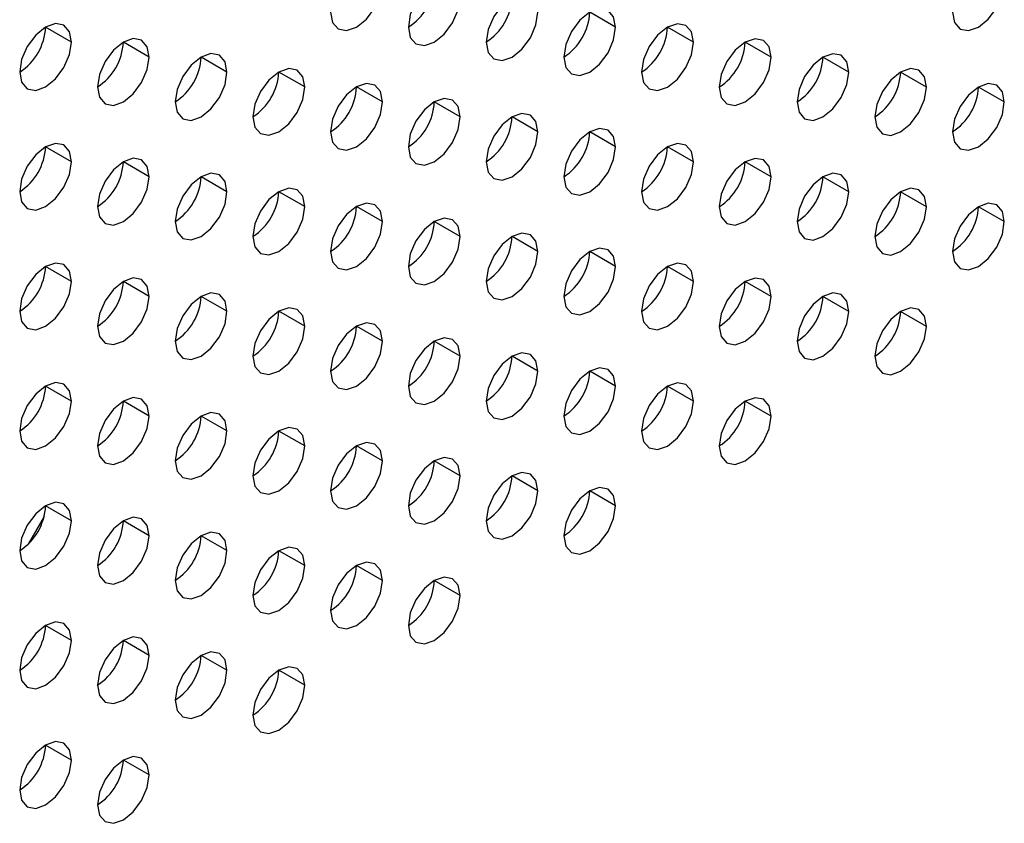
# Model space of a CAD drawing. Header units: millimetres. Extents: x 0 to 1118, y 0 to 864.
# Tile 259 of 438: x 961.86 to 964.54, y 659.08 to 661.27. Entities that reach past the tile are written whole.
import ezdxf

# ---------------------------------------------------------------- set-up
doc = ezdxf.new("R2010")
doc.units = ezdxf.units.MM

msp = doc.modelspace()

# ---------------------------------------------------------------- linework, layer by layer
at = {"color": 7, "linetype": 'Continuous', "lineweight": 25}
for p, q in [((963.4814, 661.2542), (963.4107, 661.295)), ((961.9965, 661.2135), (961.9258, 661.2543)), ((963.6935, 661.2134), (963.6228, 661.2542)), ((962.2086, 661.1727), (962.1379, 661.2135)), ((963.9057, 661.1725), (963.835, 661.2133)), ((962.4207, 661.1318), (962.35, 661.1726)), ((964.1178, 661.1317), (964.0471, 661.1725)), ((962.6329, 661.091), (962.5622, 661.1318)), ((964.3299, 661.0908), (964.2592, 661.1316)), ((962.845, 661.0501), (962.7743, 661.091)), ((964.5421, 661.05), (964.4713, 661.0908)), ((963.0571, 661.0093), (962.9864, 661.0501)), ((963.2693, 660.9684), (963.1986, 661.0093)), ((963.4814, 660.9276), (963.4107, 660.9684)), ((961.9965, 660.8869), (961.9258, 660.9277)), ((963.6935, 660.8867), (963.6228, 660.9276)), ((962.2086, 660.8461), (962.1379, 660.8869)), ((963.9057, 660.8459), (963.835, 660.8867)), ((962.4207, 660.8052), (962.35, 660.846)), ((964.1178, 660.805), (964.0471, 660.8459)), ((962.6329, 660.7644), (962.5622, 660.8052)), ((964.3299, 660.7642), (964.2592, 660.805)), ((962.845, 660.7235), (962.7743, 660.7643)), ((964.5421, 660.7234), (964.4713, 660.7642)), ((963.0571, 660.6827), (962.9864, 660.7235)), ((963.2693, 660.6418), (963.1986, 660.6826)), ((963.4814, 660.601), (963.4107, 660.6418)), ((961.9965, 660.5603), (961.9258, 660.6011)), ((963.6935, 660.5601), (963.6228, 660.6009)), ((962.2086, 660.5194), (962.1379, 660.5603)), ((963.9057, 660.5193), (963.835, 660.5601)), ((962.4207, 660.4786), (962.35, 660.5194)), ((964.1178, 660.4784), (964.0471, 660.5193)), ((962.6329, 660.4377), (962.5622, 660.4786)), ((964.3299, 660.4376), (964.2592, 660.4784)), ((962.845, 660.3969), (962.7743, 660.4377)), ((963.0571, 660.3561), (962.9864, 660.3969)), ((963.2693, 660.3152), (963.1986, 660.356)), ((963.4814, 660.2744), (963.4107, 660.3152)), ((961.9965, 660.2337), (961.9258, 660.2745)), ((963.6935, 660.2335), (963.6228, 660.2743)), ((962.2086, 660.1928), (962.1379, 660.2336)), ((963.9057, 660.1927), (963.835, 660.2335)), ((962.4207, 660.152), (962.35, 660.1928)), ((962.6329, 660.1111), (962.5622, 660.1519)), ((962.845, 660.0703), (962.7743, 660.1111)), ((963.0571, 660.0294), (962.9864, 660.0703)), ((963.2693, 659.9886), (963.1986, 660.0294)), ((963.4814, 659.9477), (963.4107, 659.9886)), ((961.9965, 659.9071), (961.9258, 659.9479)), ((961.9219, 659.919), (961.8781, 659.8432)), ((962.2086, 659.8662), (962.1379, 659.907)), ((962.4207, 659.8254), (962.35, 659.8662)), ((962.6329, 659.7845), (962.5622, 659.8253)), ((962.845, 659.7437), (962.7743, 659.7845)), ((963.0571, 659.7028), (962.9864, 659.7436)), ((961.9965, 659.5804), (961.9258, 659.6213)), ((962.2086, 659.5396), (962.1379, 659.5804)), ((962.4207, 659.4987), (962.35, 659.5396)), ((962.6329, 659.4579), (962.5622, 659.4987)), ((961.9965, 659.2538), (961.9258, 659.2946)), ((962.2086, 659.213), (962.1379, 659.2538))]:
    msp.add_line(p, q, dxfattribs=at)
at = {"color": 7, "linetype": 'Continuous', "lineweight": 25, "flags": 128}
for points in [[(963.0571, 661.3359), (963.0518, 661.364), (963.0364, 661.3817), (963.0135, 661.3861), (962.9864, 661.3767), (962.9594, 661.3549), (962.9364, 661.324), (962.9211, 661.2886), (962.9157, 661.2543)], [(962.7036, 661.2951), (962.709, 661.267), (962.7243, 661.2493), (962.7472, 661.2449), (962.7743, 661.2543), (962.8014, 661.2761), (962.8243, 661.3071), (962.8396, 661.3424), (962.845, 661.3767)], [(964.4006, 661.2949), (964.406, 661.2668), (964.4213, 661.2492), (964.4443, 661.2447), (964.4713, 661.2541), (964.4984, 661.276), (964.5213, 661.3069), (964.5367, 661.3422), (964.5421, 661.3766)], [(962.9157, 661.2543), (962.9211, 661.2261), (962.9364, 661.2085), (962.9594, 661.204), (962.9864, 661.2134), (963.0135, 661.2353), (963.0364, 661.2662), (963.0518, 661.3015), (963.0571, 661.3359)], [(963.2693, 661.2951), (963.2639, 661.3232), (963.2486, 661.3408), (963.2256, 661.3453), (963.1986, 661.3359), (963.1715, 661.3141), (963.1486, 661.2831), (963.1332, 661.2478), (963.1278, 661.2134)], [(963.4814, 661.2542), (963.476, 661.2823), (963.4607, 661.3), (963.4377, 661.3044), (963.4107, 661.295), (963.3836, 661.2732), (963.3607, 661.2423), (963.3454, 661.2069), (963.34, 661.1726)], [(963.1278, 661.2134), (963.1332, 661.1853), (963.1486, 661.1676), (963.1715, 661.1632), (963.1986, 661.1726), (963.2256, 661.1944), (963.2486, 661.2254), (963.2639, 661.2607), (963.2693, 661.2951)], [(961.9965, 661.2135), (961.9911, 661.2417), (961.9758, 661.2593), (961.9528, 661.2638), (961.9258, 661.2544), (961.8987, 661.2325), (961.8758, 661.2016), (961.8604, 661.1662), (961.8551, 661.1319)], [(963.34, 661.1726), (963.3454, 661.1444), (963.3607, 661.1268), (963.3836, 661.1223), (963.4107, 661.1317), (963.4377, 661.1536), (963.4607, 661.1845), (963.476, 661.2199), (963.4814, 661.2542)], [(963.6935, 661.2134), (963.6881, 661.2415), (963.6728, 661.2591), (963.6499, 661.2636), (963.6228, 661.2542), (963.5958, 661.2324), (963.5728, 661.2014), (963.5575, 661.1661), (963.5521, 661.1317)], [(962.2086, 661.1727), (962.2032, 661.2008), (962.1879, 661.2185), (962.165, 661.2229), (962.1379, 661.2135), (962.1108, 661.1917), (962.0879, 661.1607), (962.0726, 661.1254), (962.0672, 661.091)], [(963.9057, 661.1725), (963.9003, 661.2007), (963.885, 661.2183), (963.862, 661.2228), (963.835, 661.2133), (963.8079, 661.1915), (963.785, 661.1606), (963.7696, 661.1252), (963.7642, 661.0909)], [(961.8551, 661.1319), (961.8604, 661.1037), (961.8758, 661.0861), (961.8987, 661.0816), (961.9258, 661.091), (961.9528, 661.1129), (961.9758, 661.1438), (961.9911, 661.1792), (961.9965, 661.2135)], [(963.5521, 661.1317), (963.5575, 661.1036), (963.5728, 661.0859), (963.5958, 661.0815), (963.6228, 661.0909), (963.6499, 661.1127), (963.6728, 661.1437), (963.6881, 661.179), (963.6935, 661.2134)], [(962.0672, 661.091), (962.0726, 661.0629), (962.0879, 661.0452), (962.1108, 661.0408), (962.1379, 661.0502), (962.165, 661.072), (962.1879, 661.103), (962.2032, 661.1383), (962.2086, 661.1727)], [(962.4207, 661.1318), (962.4154, 661.16), (962.4, 661.1776), (962.3771, 661.1821), (962.35, 661.1727), (962.323, 661.1508), (962.3, 661.1199), (962.2847, 661.0845), (962.2793, 661.0502)], [(963.7642, 661.0909), (963.7696, 661.0627), (963.785, 661.0451), (963.8079, 661.0406), (963.835, 661.05), (963.862, 661.0719), (963.885, 661.1028), (963.9003, 661.1382), (963.9057, 661.1725)], [(964.1178, 661.1317), (964.1124, 661.1598), (964.0971, 661.1774), (964.0741, 661.1819), (964.0471, 661.1725), (964.02, 661.1507), (963.9971, 661.1197), (963.9818, 661.0844), (963.9764, 661.05)], [(962.6329, 661.091), (962.6275, 661.1191), (962.6122, 661.1368), (962.5892, 661.1412), (962.5622, 661.1318), (962.5351, 661.11), (962.5122, 661.079), (962.4968, 661.0437), (962.4914, 661.0093)], [(964.3299, 661.0908), (964.3245, 661.119), (964.3092, 661.1366), (964.2863, 661.1411), (964.2592, 661.1317), (964.2322, 661.1098), (964.2092, 661.0789), (964.1939, 661.0435), (964.1885, 661.0092)], [(962.2793, 661.0502), (962.2847, 661.022), (962.3, 661.0044), (962.323, 660.9999), (962.35, 661.0094), (962.3771, 661.0312), (962.4, 661.0621), (962.4154, 661.0975), (962.4207, 661.1318)], [(963.9764, 661.05), (963.9818, 661.0219), (963.9971, 661.0042), (964.02, 660.9998), (964.0471, 661.0092), (964.0741, 661.031), (964.0971, 661.062), (964.1124, 661.0973), (964.1178, 661.1317)], [(962.4914, 661.0093), (962.4968, 660.9812), (962.5122, 660.9636), (962.5351, 660.9591), (962.5622, 660.9685), (962.5892, 660.9903), (962.6122, 661.0213), (962.6275, 661.0566), (962.6329, 661.091)], [(962.845, 661.0501), (962.8396, 661.0783), (962.8243, 661.0959), (962.8014, 661.1004), (962.7743, 661.091), (962.7472, 661.0691), (962.7243, 661.0382), (962.709, 661.0028), (962.7036, 660.9685)], [(964.1885, 661.0092), (964.1939, 660.981), (964.2092, 660.9634), (964.2322, 660.9589), (964.2592, 660.9683), (964.2863, 660.9902), (964.3092, 661.0211), (964.3245, 661.0565), (964.3299, 661.0908)], [(964.5421, 661.05), (964.5367, 661.0781), (964.5213, 661.0958), (964.4984, 661.1002), (964.4713, 661.0908), (964.4443, 661.069), (964.4213, 661.038), (964.406, 661.0027), (964.4006, 660.9683)], [(963.0571, 661.0093), (963.0518, 661.0374), (963.0364, 661.0551), (963.0135, 661.0595), (962.9864, 661.0501), (962.9594, 661.0283), (962.9364, 660.9973), (962.9211, 660.962), (962.9157, 660.9276)], [(962.7036, 660.9685), (962.709, 660.9404), (962.7243, 660.9227), (962.7472, 660.9183), (962.7743, 660.9277), (962.8014, 660.9495), (962.8243, 660.9804), (962.8396, 661.0158), (962.845, 661.0501)], [(964.4006, 660.9683), (964.406, 660.9402), (964.4213, 660.9225), (964.4443, 660.9181), (964.4713, 660.9275), (964.4984, 660.9493), (964.5213, 660.9803), (964.5367, 661.0156), (964.5421, 661.05)], [(962.9157, 660.9276), (962.9211, 660.8995), (962.9364, 660.8819), (962.9594, 660.8774), (962.9864, 660.8868), (963.0135, 660.9086), (963.0364, 660.9396), (963.0518, 660.9749), (963.0571, 661.0093)], [(963.2693, 660.9684), (963.2639, 660.9966), (963.2486, 661.0142), (963.2256, 661.0187), (963.1986, 661.0093), (963.1715, 660.9874), (963.1486, 660.9565), (963.1332, 660.9212), (963.1278, 660.8868)], [(963.4814, 660.9276), (963.476, 660.9557), (963.4607, 660.9734), (963.4377, 660.9778), (963.4107, 660.9684), (963.3836, 660.9466), (963.3607, 660.9156), (963.3454, 660.8803), (963.34, 660.8459)], [(963.1278, 660.8868), (963.1332, 660.8587), (963.1486, 660.841), (963.1715, 660.8366), (963.1986, 660.846), (963.2256, 660.8678), (963.2486, 660.8987), (963.2639, 660.9341), (963.2693, 660.9684)], [(961.9965, 660.8869), (961.9911, 660.915), (961.9758, 660.9327), (961.9528, 660.9371), (961.9258, 660.9277), (961.8987, 660.9059), (961.8758, 660.875), (961.8604, 660.8396), (961.8551, 660.8053)], [(963.34, 660.8459), (963.3454, 660.8178), (963.3607, 660.8002), (963.3836, 660.7957), (963.4107, 660.8051), (963.4377, 660.827), (963.4607, 660.8579), (963.476, 660.8932), (963.4814, 660.9276)], [(963.6935, 660.8867), (963.6881, 660.9149), (963.6728, 660.9325), (963.6499, 660.937), (963.6228, 660.9276), (963.5958, 660.9057), (963.5728, 660.8748), (963.5575, 660.8395), (963.5521, 660.8051)], [(962.2086, 660.8461), (962.2032, 660.8742), (962.1879, 660.8918), (962.165, 660.8963), (962.1379, 660.8869), (962.1108, 660.8651), (962.0879, 660.8341), (962.0726, 660.7988), (962.0672, 660.7644)], [(963.9057, 660.8459), (963.9003, 660.874), (963.885, 660.8917), (963.862, 660.8961), (963.835, 660.8867), (963.8079, 660.8649), (963.785, 660.834), (963.7696, 660.7986), (963.7642, 660.7643)], [(961.8551, 660.8053), (961.8604, 660.7771), (961.8758, 660.7595), (961.8987, 660.755), (961.9258, 660.7644), (961.9528, 660.7863), (961.9758, 660.8172), (961.9911, 660.8525), (961.9965, 660.8869)], [(963.5521, 660.8051), (963.5575, 660.777), (963.5728, 660.7593), (963.5958, 660.7549), (963.6228, 660.7643), (963.6499, 660.7861), (963.6728, 660.817), (963.6881, 660.8524), (963.6935, 660.8867)], [(962.0672, 660.7644), (962.0726, 660.7363), (962.0879, 660.7186), (962.1108, 660.7142), (962.1379, 660.7236), (962.165, 660.7454), (962.1879, 660.7764), (962.2032, 660.8117), (962.2086, 660.8461)], [(962.4207, 660.8052), (962.4154, 660.8333), (962.4, 660.851), (962.3771, 660.8554), (962.35, 660.846), (962.323, 660.8242), (962.3, 660.7933), (962.2847, 660.7579), (962.2793, 660.7236)], [(963.7642, 660.7643), (963.7696, 660.7361), (963.785, 660.7185), (963.8079, 660.714), (963.835, 660.7234), (963.862, 660.7453), (963.885, 660.7762), (963.9003, 660.8115), (963.9057, 660.8459)], [(964.1178, 660.805), (964.1124, 660.8332), (964.0971, 660.8508), (964.0741, 660.8553), (964.0471, 660.8459), (964.02, 660.824), (963.9971, 660.7931), (963.9818, 660.7578), (963.9764, 660.7234)], [(962.2793, 660.7236), (962.2847, 660.6954), (962.3, 660.6778), (962.323, 660.6733), (962.35, 660.6827), (962.3771, 660.7046), (962.4, 660.7355), (962.4154, 660.7709), (962.4207, 660.8052)], [(962.6329, 660.7644), (962.6275, 660.7925), (962.6122, 660.8101), (962.5892, 660.8146), (962.5622, 660.8052), (962.5351, 660.7834), (962.5122, 660.7524), (962.4968, 660.7171), (962.4914, 660.6827)], [(963.9764, 660.7234), (963.9818, 660.6953), (963.9971, 660.6776), (964.02, 660.6732), (964.0471, 660.6826), (964.0741, 660.7044), (964.0971, 660.7354), (964.1124, 660.7707), (964.1178, 660.805)], [(964.3299, 660.7642), (964.3245, 660.7923), (964.3092, 660.81), (964.2863, 660.8144), (964.2592, 660.805), (964.2322, 660.7832), (964.2092, 660.7523), (964.1939, 660.7169), (964.1885, 660.6826)], [(962.4914, 660.6827), (962.4968, 660.6546), (962.5122, 660.6369), (962.5351, 660.6325), (962.5622, 660.6419), (962.5892, 660.6637), (962.6122, 660.6947), (962.6275, 660.73), (962.6329, 660.7644)], [(962.845, 660.7235), (962.8396, 660.7517), (962.8243, 660.7693), (962.8014, 660.7738), (962.7743, 660.7643), (962.7472, 660.7425), (962.7243, 660.7116), (962.709, 660.6762), (962.7036, 660.6419)], [(964.1885, 660.6826), (964.1939, 660.6544), (964.2092, 660.6368), (964.2322, 660.6323), (964.2592, 660.6417), (964.2863, 660.6636), (964.3092, 660.6945), (964.3245, 660.7298), (964.3299, 660.7642)], [(964.5421, 660.7234), (964.5367, 660.7515), (964.5213, 660.7691), (964.4984, 660.7736), (964.4713, 660.7642), (964.4443, 660.7424), (964.4213, 660.7114), (964.406, 660.6761), (964.4006, 660.6417)], [(962.7036, 660.6419), (962.709, 660.6137), (962.7243, 660.5961), (962.7472, 660.5916), (962.7743, 660.601), (962.8014, 660.6229), (962.8243, 660.6538), (962.8396, 660.6892), (962.845, 660.7235)], [(963.0571, 660.6827), (963.0518, 660.7108), (963.0364, 660.7285), (963.0135, 660.7329), (962.9864, 660.7235), (962.9594, 660.7017), (962.9364, 660.6707), (962.9211, 660.6354), (962.9157, 660.601)], [(964.4006, 660.6417), (964.406, 660.6136), (964.4213, 660.5959), (964.4443, 660.5915), (964.4713, 660.6009), (964.4984, 660.6227), (964.5213, 660.6537), (964.5367, 660.689), (964.5421, 660.7234)], [(962.9157, 660.601), (962.9211, 660.5729), (962.9364, 660.5552), (962.9594, 660.5508), (962.9864, 660.5602), (963.0135, 660.582), (963.0364, 660.613), (963.0518, 660.6483), (963.0571, 660.6827)], [(963.2693, 660.6418), (963.2639, 660.67), (963.2486, 660.6876), (963.2256, 660.6921), (963.1986, 660.6827), (963.1715, 660.6608), (963.1486, 660.6299), (963.1332, 660.5945), (963.1278, 660.5602)], [(963.1278, 660.5602), (963.1332, 660.532), (963.1486, 660.5144), (963.1715, 660.5099), (963.1986, 660.5193), (963.2256, 660.5412), (963.2486, 660.5721), (963.2639, 660.6075), (963.2693, 660.6418)], [(963.4814, 660.601), (963.476, 660.6291), (963.4607, 660.6468), (963.4377, 660.6512), (963.4107, 660.6418), (963.3836, 660.62), (963.3607, 660.589), (963.3454, 660.5537), (963.34, 660.5193)], [(961.9965, 660.5603), (961.9911, 660.5884), (961.9758, 660.6061), (961.9528, 660.6105), (961.9258, 660.6011), (961.8987, 660.5793), (961.8758, 660.5483), (961.8604, 660.513), (961.8551, 660.4786)], [(963.34, 660.5193), (963.3454, 660.4912), (963.3607, 660.4736), (963.3836, 660.4691), (963.4107, 660.4785), (963.4377, 660.5003), (963.4607, 660.5313), (963.476, 660.5666), (963.4814, 660.601)], [(963.6935, 660.5601), (963.6881, 660.5883), (963.6728, 660.6059), (963.6499, 660.6104), (963.6228, 660.601), (963.5958, 660.5791), (963.5728, 660.5482), (963.5575, 660.5128), (963.5521, 660.4785)], [(961.8551, 660.4786), (961.8604, 660.4505), (961.8758, 660.4329), (961.8987, 660.4284), (961.9258, 660.4378), (961.9528, 660.4596), (961.9758, 660.4906), (961.9911, 660.5259), (961.9965, 660.5603)], [(962.2086, 660.5194), (962.2032, 660.5476), (962.1879, 660.5652), (962.165, 660.5697), (962.1379, 660.5603), (962.1108, 660.5384), (962.0879, 660.5075), (962.0726, 660.4722), (962.0672, 660.4378)], [(963.5521, 660.4785), (963.5575, 660.4503), (963.5728, 660.4327), (963.5958, 660.4282), (963.6228, 660.4377), (963.6499, 660.4595), (963.6728, 660.4904), (963.6881, 660.5258), (963.6935, 660.5601)], [(963.9057, 660.5193), (963.9003, 660.5474), (963.885, 660.5651), (963.862, 660.5695), (963.835, 660.5601), (963.8079, 660.5383), (963.785, 660.5073), (963.7696, 660.472), (963.7642, 660.4376)], [(962.4207, 660.4786), (962.4154, 660.5067), (962.4, 660.5244), (962.3771, 660.5288), (962.35, 660.5194), (962.323, 660.4976), (962.3, 660.4666), (962.2847, 660.4313), (962.2793, 660.397)], [(964.1178, 660.4784), (964.1124, 660.5066), (964.0971, 660.5242), (964.0741, 660.5287), (964.0471, 660.5193), (964.02, 660.4974), (963.9971, 660.4665), (963.9818, 660.4311), (963.9764, 660.3968)], [(962.0672, 660.4378), (962.0726, 660.4097), (962.0879, 660.392), (962.1108, 660.3876), (962.1379, 660.397), (962.165, 660.4188), (962.1879, 660.4497), (962.2032, 660.4851), (962.2086, 660.5194)], [(963.7642, 660.4376), (963.7696, 660.4095), (963.785, 660.3919), (963.8079, 660.3874), (963.835, 660.3968), (963.862, 660.4186), (963.885, 660.4496), (963.9003, 660.4849), (963.9057, 660.5193)], [(962.2793, 660.397), (962.2847, 660.3688), (962.3, 660.3512), (962.323, 660.3467), (962.35, 660.3561), (962.3771, 660.378), (962.4, 660.4089), (962.4154, 660.4442), (962.4207, 660.4786)], [(962.6329, 660.4377), (962.6275, 660.4659), (962.6122, 660.4835), (962.5892, 660.488), (962.5622, 660.4786), (962.5351, 660.4567), (962.5122, 660.4258), (962.4968, 660.3905), (962.4914, 660.3561)], [(963.9764, 660.3968), (963.9818, 660.3687), (963.9971, 660.351), (964.02, 660.3466), (964.0471, 660.356), (964.0741, 660.3778), (964.0971, 660.4087), (964.1124, 660.4441), (964.1178, 660.4784)], [(964.3299, 660.4376), (964.3245, 660.4657), (964.3092, 660.4834), (964.2863, 660.4878), (964.2592, 660.4784), (964.2322, 660.4566), (964.2092, 660.4256), (964.1939, 660.3903), (964.1885, 660.3559)], [(962.845, 660.3969), (962.8396, 660.425), (962.8243, 660.4427), (962.8014, 660.4471), (962.7743, 660.4377), (962.7472, 660.4159), (962.7243, 660.385), (962.709, 660.3496), (962.7036, 660.3153)], [(962.4914, 660.3561), (962.4968, 660.328), (962.5122, 660.3103), (962.5351, 660.3059), (962.5622, 660.3153), (962.5892, 660.3371), (962.6122, 660.3681), (962.6275, 660.4034), (962.6329, 660.4377)], [(964.1885, 660.3559), (964.1939, 660.3278), (964.2092, 660.3102), (964.2322, 660.3057), (964.2592, 660.3151), (964.2863, 660.3369), (964.3092, 660.3679), (964.3245, 660.4032), (964.3299, 660.4376)], [(962.7036, 660.3153), (962.709, 660.2871), (962.7243, 660.2695), (962.7472, 660.265), (962.7743, 660.2744), (962.8014, 660.2963), (962.8243, 660.3272), (962.8396, 660.3625), (962.845, 660.3969)], [(963.0571, 660.3561), (963.0518, 660.3842), (963.0364, 660.4018), (963.0135, 660.4063), (962.9864, 660.3969), (962.9594, 660.375), (962.9364, 660.3441), (962.9211, 660.3088), (962.9157, 660.2744)], [(963.2693, 660.3152), (963.2639, 660.3433), (963.2486, 660.361), (963.2256, 660.3654), (963.1986, 660.356), (963.1715, 660.3342), (963.1486, 660.3033), (963.1332, 660.2679), (963.1278, 660.2336)], [(962.9157, 660.2744), (962.9211, 660.2463), (962.9364, 660.2286), (962.9594, 660.2242), (962.9864, 660.2336), (963.0135, 660.2554), (963.0364, 660.2864), (963.0518, 660.3217), (963.0571, 660.3561)], [(963.1278, 660.2336), (963.1332, 660.2054), (963.1486, 660.1878), (963.1715, 660.1833), (963.1986, 660.1927), (963.2256, 660.2146), (963.2486, 660.2455), (963.2639, 660.2809), (963.2693, 660.3152)], [(963.4814, 660.2744), (963.476, 660.3025), (963.4607, 660.3201), (963.4377, 660.3246), (963.4107, 660.3152), (963.3836, 660.2934), (963.3607, 660.2624), (963.3454, 660.2271), (963.34, 660.1927)], [(961.9965, 660.2337), (961.9911, 660.2618), (961.9758, 660.2795), (961.9528, 660.2839), (961.9258, 660.2745), (961.8987, 660.2527), (961.8758, 660.2217), (961.8604, 660.1864), (961.8551, 660.152)], [(963.6935, 660.2335), (963.6881, 660.2617), (963.6728, 660.2793), (963.6499, 660.2838), (963.6228, 660.2743), (963.5958, 660.2525), (963.5728, 660.2216), (963.5575, 660.1862), (963.5521, 660.1519)], [(963.34, 660.1927), (963.3454, 660.1646), (963.3607, 660.1469), (963.3836, 660.1425), (963.4107, 660.1519), (963.4377, 660.1737), (963.4607, 660.2047), (963.476, 660.24), (963.4814, 660.2744)], [(961.8551, 660.152), (961.8604, 660.1239), (961.8758, 660.1062), (961.8987, 660.1018), (961.9258, 660.1112), (961.9528, 660.133), (961.9758, 660.164), (961.9911, 660.1993), (961.9965, 660.2337)], [(962.2086, 660.1928), (962.2032, 660.221), (962.1879, 660.2386), (962.165, 660.2431), (962.1379, 660.2337), (962.1108, 660.2118), (962.0879, 660.1809), (962.0726, 660.1455), (962.0672, 660.1112)], [(963.5521, 660.1519), (963.5575, 660.1237), (963.5728, 660.1061), (963.5958, 660.1016), (963.6228, 660.111), (963.6499, 660.1329), (963.6728, 660.1638), (963.6881, 660.1992), (963.6935, 660.2335)], [(963.9057, 660.1927), (963.9003, 660.2208), (963.885, 660.2384), (963.862, 660.2429), (963.835, 660.2335), (963.8079, 660.2117), (963.785, 660.1807), (963.7696, 660.1454), (963.7642, 660.111)], [(962.4207, 660.152), (962.4154, 660.1801), (962.4, 660.1978), (962.3771, 660.2022), (962.35, 660.1928), (962.323, 660.171), (962.3, 660.14), (962.2847, 660.1047), (962.2793, 660.0703)], [(962.0672, 660.1112), (962.0726, 660.083), (962.0879, 660.0654), (962.1108, 660.0609), (962.1379, 660.0703), (962.165, 660.0922), (962.1879, 660.1231), (962.2032, 660.1585), (962.2086, 660.1928)], [(963.7642, 660.111), (963.7696, 660.0829), (963.785, 660.0652), (963.8079, 660.0608), (963.835, 660.0702), (963.862, 660.092), (963.885, 660.123), (963.9003, 660.1583), (963.9057, 660.1927)], [(962.2793, 660.0703), (962.2847, 660.0422), (962.3, 660.0246), (962.323, 660.0201), (962.35, 660.0295), (962.3771, 660.0513), (962.4, 660.0823), (962.4154, 660.1176), (962.4207, 660.152)], [(962.6329, 660.1111), (962.6275, 660.1393), (962.6122, 660.1569), (962.5892, 660.1614), (962.5622, 660.152), (962.5351, 660.1301), (962.5122, 660.0992), (962.4968, 660.0638), (962.4914, 660.0295)], [(962.845, 660.0703), (962.8396, 660.0984), (962.8243, 660.1161), (962.8014, 660.1205), (962.7743, 660.1111), (962.7472, 660.0893), (962.7243, 660.0583), (962.709, 660.023), (962.7036, 659.9886)], [(962.4914, 660.0295), (962.4968, 660.0013), (962.5122, 659.9837), (962.5351, 659.9792), (962.5622, 659.9887), (962.5892, 660.0105), (962.6122, 660.0414), (962.6275, 660.0768), (962.6329, 660.1111)], [(962.7036, 659.9886), (962.709, 659.9605), (962.7243, 659.9429), (962.7472, 659.9384), (962.7743, 659.9478), (962.8014, 659.9696), (962.8243, 660.0006), (962.8396, 660.0359), (962.845, 660.0703)], [(963.0571, 660.0294), (963.0518, 660.0576), (963.0364, 660.0752), (963.0135, 660.0797), (962.9864, 660.0703), (962.9594, 660.0484), (962.9364, 660.0175), (962.9211, 659.9821), (962.9157, 659.9478)], [(963.2693, 659.9886), (963.2639, 660.0167), (963.2486, 660.0344), (963.2256, 660.0388), (963.1986, 660.0294), (963.1715, 660.0076), (963.1486, 659.9766), (963.1332, 659.9413), (963.1278, 659.9069)], [(962.9157, 659.9478), (962.9211, 659.9197), (962.9364, 659.902), (962.9594, 659.8976), (962.9864, 659.907), (963.0135, 659.9288), (963.0364, 659.9597), (963.0518, 659.9951), (963.0571, 660.0294)], [(963.1278, 659.9069), (963.1332, 659.8788), (963.1486, 659.8612), (963.1715, 659.8567), (963.1986, 659.8661), (963.2256, 659.888), (963.2486, 659.9189), (963.2639, 659.9542), (963.2693, 659.9886)], [(963.4814, 659.9477), (963.476, 659.9759), (963.4607, 659.9935), (963.4377, 659.998), (963.4107, 659.9886), (963.3836, 659.9667), (963.3607, 659.9358), (963.3454, 659.9005), (963.34, 659.8661)], [(961.9965, 659.9071), (961.9911, 659.9352), (961.9758, 659.9528), (961.9528, 659.9573), (961.9258, 659.9479), (961.8987, 659.9261), (961.8758, 659.8951), (961.8604, 659.8598), (961.8551, 659.8254)], [(963.34, 659.8661), (963.3454, 659.838), (963.3607, 659.8203), (963.3836, 659.8159), (963.4107, 659.8253), (963.4377, 659.8471), (963.4607, 659.878), (963.476, 659.9134), (963.4814, 659.9477)], [(961.8551, 659.8254), (961.8604, 659.7973), (961.8758, 659.7796), (961.8987, 659.7752), (961.9258, 659.7846), (961.9528, 659.8064), (961.9758, 659.8374), (961.9911, 659.8727), (961.9965, 659.9071)], [(962.2086, 659.8662), (962.2032, 659.8943), (962.1879, 659.912), (962.165, 659.9164), (962.1379, 659.907), (962.1108, 659.8852), (962.0879, 659.8543), (962.0726, 659.8189), (962.0672, 659.7846)], [(962.4207, 659.8254), (962.4154, 659.8535), (962.4, 659.8711), (962.3771, 659.8756), (962.35, 659.8662), (962.323, 659.8444), (962.3, 659.8134), (962.2847, 659.7781), (962.2793, 659.7437)], [(962.0672, 659.7846), (962.0726, 659.7564), (962.0879, 659.7388), (962.1108, 659.7343), (962.1379, 659.7437), (962.165, 659.7656), (962.1879, 659.7965), (962.2032, 659.8319), (962.2086, 659.8662)], [(962.2793, 659.7437), (962.2847, 659.7156), (962.3, 659.6979), (962.323, 659.6935), (962.35, 659.7029), (962.3771, 659.7247), (962.4, 659.7557), (962.4154, 659.791), (962.4207, 659.8254)], [(962.6329, 659.7845), (962.6275, 659.8127), (962.6122, 659.8303), (962.5892, 659.8348), (962.5622, 659.8253), (962.5351, 659.8035), (962.5122, 659.7726), (962.4968, 659.7372), (962.4914, 659.7029)], [(962.4914, 659.7029), (962.4968, 659.6747), (962.5122, 659.6571), (962.5351, 659.6526), (962.5622, 659.662), (962.5892, 659.6839), (962.6122, 659.7148), (962.6275, 659.7502), (962.6329, 659.7845)], [(962.845, 659.7437), (962.8396, 659.7718), (962.8243, 659.7894), (962.8014, 659.7939), (962.7743, 659.7845), (962.7472, 659.7627), (962.7243, 659.7317), (962.709, 659.6964), (962.7036, 659.662)], [(962.7036, 659.662), (962.709, 659.6339), (962.7243, 659.6162), (962.7472, 659.6118), (962.7743, 659.6212), (962.8014, 659.643), (962.8243, 659.674), (962.8396, 659.7093), (962.845, 659.7437)], [(963.0571, 659.7028), (963.0518, 659.731), (963.0364, 659.7486), (963.0135, 659.7531), (962.9864, 659.7437), (962.9594, 659.7218), (962.9364, 659.6909), (962.9211, 659.6555), (962.9157, 659.6212)], [(962.9157, 659.6212), (962.9211, 659.593), (962.9364, 659.5754), (962.9594, 659.5709), (962.9864, 659.5803), (963.0135, 659.6022), (963.0364, 659.6331), (963.0518, 659.6685), (963.0571, 659.7028)], [(961.9965, 659.5804), (961.9911, 659.6086), (961.9758, 659.6262), (961.9528, 659.6307), (961.9258, 659.6213), (961.8987, 659.5994), (961.8758, 659.5685), (961.8604, 659.5332), (961.8551, 659.4988)], [(961.8551, 659.4988), (961.8604, 659.4707), (961.8758, 659.453), (961.8987, 659.4486), (961.9258, 659.458), (961.9528, 659.4798), (961.9758, 659.5107), (961.9911, 659.5461), (961.9965, 659.5804)], [(962.2086, 659.5396), (962.2032, 659.5677), (962.1879, 659.5854), (962.165, 659.5898), (962.1379, 659.5804), (962.1108, 659.5586), (962.0879, 659.5276), (962.0726, 659.4923), (962.0672, 659.4579)], [(962.0672, 659.4579), (962.0726, 659.4298), (962.0879, 659.4122), (962.1108, 659.4077), (962.1379, 659.4171), (962.165, 659.439), (962.1879, 659.4699), (962.2032, 659.5052), (962.2086, 659.5396)], [(962.4207, 659.4987), (962.4154, 659.5269), (962.4, 659.5445), (962.3771, 659.549), (962.35, 659.5396), (962.323, 659.5177), (962.3, 659.4868), (962.2847, 659.4515), (962.2793, 659.4171)], [(962.2793, 659.4171), (962.2847, 659.389), (962.3, 659.3713), (962.323, 659.3669), (962.35, 659.3763), (962.3771, 659.3981), (962.4, 659.429), (962.4154, 659.4644), (962.4207, 659.4987)], [(962.6329, 659.4579), (962.6275, 659.486), (962.6122, 659.5037), (962.5892, 659.5081), (962.5622, 659.4987), (962.5351, 659.4769), (962.5122, 659.446), (962.4968, 659.4106), (962.4914, 659.3763)], [(962.4914, 659.3763), (962.4968, 659.3481), (962.5122, 659.3305), (962.5351, 659.326), (962.5622, 659.3354), (962.5892, 659.3573), (962.6122, 659.3882), (962.6275, 659.4235), (962.6329, 659.4579)], [(961.9965, 659.2538), (961.9911, 659.282), (961.9758, 659.2996), (961.9528, 659.3041), (961.9258, 659.2947), (961.8987, 659.2728), (961.8758, 659.2419), (961.8604, 659.2065), (961.8551, 659.1722)], [(962.2086, 659.213), (962.2032, 659.2411), (962.1879, 659.2588), (962.165, 659.2632), (962.1379, 659.2538), (962.1108, 659.232), (962.0879, 659.201), (962.0726, 659.1657), (962.0672, 659.1313)], [(961.8551, 659.1722), (961.8604, 659.144), (961.8758, 659.1264), (961.8987, 659.1219), (961.9258, 659.1313), (961.9528, 659.1532), (961.9758, 659.1841), (961.9911, 659.2195), (961.9965, 659.2538)], [(962.0672, 659.1313), (962.0726, 659.1032), (962.0879, 659.0856), (962.1108, 659.0811), (962.1379, 659.0905), (962.165, 659.1123), (962.1879, 659.1433), (962.2032, 659.1786), (962.2086, 659.213)]]:
    msp.add_lwpolyline(points, dxfattribs=at)
at = {"color": 7, "linetype": 'Continuous', "lineweight": 25}
for centre in [(962.8329, 661.3837), (963.045, 661.3429), (963.2572, 661.302), (961.7722, 661.2613), (963.4693, 661.2612), (961.9844, 661.2205), (963.6814, 661.2203), (962.1965, 661.1796), (963.8936, 661.1795), (962.4086, 661.1388), (964.1057, 661.1386), (962.6208, 661.0979), (964.3178, 661.0978), (962.8329, 661.0571), (963.045, 661.0162), (963.2572, 660.9754), (961.7722, 660.9347), (963.4693, 660.9346), (961.9844, 660.8939), (963.6814, 660.8937), (962.1965, 660.853), (963.8936, 660.8529), (962.4086, 660.8122), (964.1057, 660.812), (962.6208, 660.7713), (964.3178, 660.7712), (962.8329, 660.7305), (963.045, 660.6896), (963.2572, 660.6488), (961.7722, 660.6081), (963.4693, 660.6079), (961.9844, 660.5672), (963.6814, 660.5671), (962.1965, 660.5264), (963.8936, 660.5262), (962.4086, 660.4856), (964.1057, 660.4854), (962.6208, 660.4447), (962.8329, 660.4039), (963.045, 660.363), (963.2572, 660.3222), (961.7722, 660.2815), (963.4693, 660.2813), (961.9844, 660.2406), (963.6814, 660.2405), (962.1965, 660.1998), (962.4086, 660.1589), (962.6208, 660.1181), (962.8329, 660.0772), (963.045, 660.0364), (963.2572, 659.9955), (961.7722, 659.9549), (961.9844, 659.914), (962.1965, 659.8732), (962.4086, 659.8323), (962.6208, 659.7915), (962.8329, 659.7506), (961.7722, 659.6282), (961.9844, 659.5874), (962.1965, 659.5466), (962.4086, 659.5057), (961.7722, 659.3016), (961.9844, 659.2608)]:
    msp.add_arc(centre, 0.1537, 302.6055, 357.3945, dxfattribs=at)

doc.saveas('drawing.dxf')
